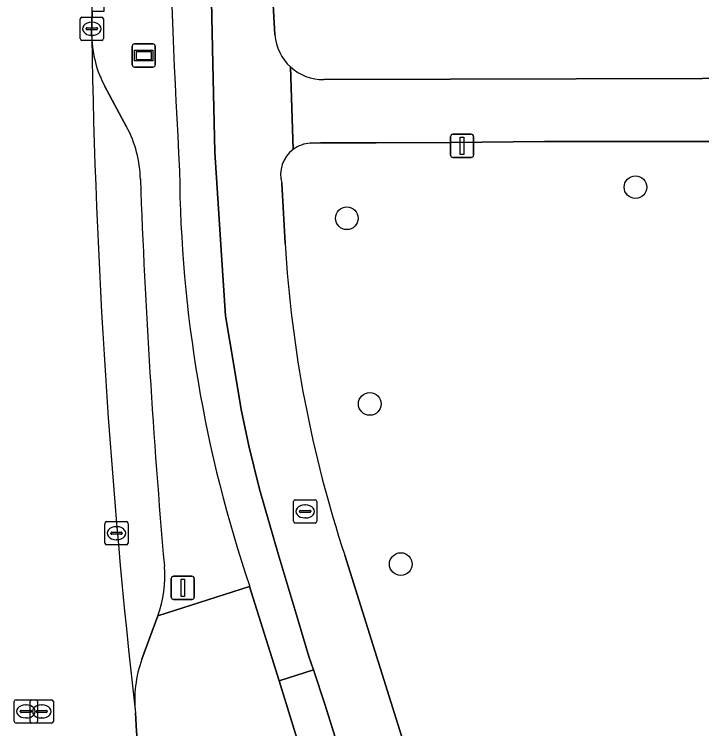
# Model space of a CAD drawing. Extents: x 160455 to 162082, y 388339 to 389736.
# Drawn here: x 161035.66 to 161065.27, y 388366.62 to 388397.4 of the extents above; entities that cross this region are included whole.
import ezdxf

# ---------------------------------------------------------------- set-up
doc = ezdxf.new("R2010")
doc.units = 0
for name, color, linetype in [('IMGEO_Boom', 7, 'Continuous'), ('IMGEO_Brandkraan', 7, 'Continuous'), ('IMGEO_Fietspad_gesloten', 7, 'Continuous'), ('IMGEO_Fietspad_open', 7, 'Continuous'), ('IMGEO_Groenvoorziening', 7, 'Continuous'), ('IMGEO_Informatiebord', 7, 'Continuous'), ('IMGEO_Kolk', 7, 'Continuous'), ('IMGEO_Lichtmast', 7, 'Continuous'), ('IMGEO_Parkeervlak_open', 7, 'Continuous'), ('IMGEO_Rijbaan_lokaal_gesloten', 7, 'Continuous'), ('IMGEO_Rioolput', 7, 'Continuous'), ('IMGEO_Verkeerseiland_groen', 7, 'Continuous'), ('IMGEO_Verkeerseiland_open', 7, 'Continuous'), ('IMGEO_Voetpad_open', 7, 'Continuous')]:
    doc.layers.add(name, color=color, linetype=linetype)

msp = doc.modelspace()

# ---------------------------------------------------------------- linework, layer by layer
at = {"layer": 'IMGEO_Boom'}
for centre in [(161062.413, 388389.951), (161049.985, 388388.613), (161050.971, 388380.613), (161052.307, 388373.712)]:
    msp.add_circle(centre, 0.489, dxfattribs=at)
at = {"layer": 'IMGEO_Brandkraan'}
for p, q in [((161047.688, 388375.557), (161047.688, 388376.409)), ((161047.763, 388376.483), (161048.615, 388376.483)), ((161048.176, 388376.263), (161048.201, 388376.263)), ((161048.689, 388376.409), (161048.689, 388375.557)), ((161047.947, 388375.977), (161047.947, 388375.989)), ((161048.385, 388375.94), (161047.987, 388375.94)), ((161047.99, 388376.026), (161048.388, 388376.026)), ((161048.431, 388375.989), (161048.431, 388375.977)), ((161048.199, 388375.703), (161048.174, 388375.703)), ((161048.615, 388375.483), (161047.763, 388375.483))]:
    msp.add_line(p, q, dxfattribs=at)
for points in [[(161047.688, 388375.557), (161047.688, 388376.409)], [(161047.763, 388376.483), (161048.615, 388376.483)], [(161048.689, 388376.409), (161048.689, 388375.557)], [(161048.615, 388375.483), (161047.763, 388375.483)]]:
    msp.add_lwpolyline(points, dxfattribs=at)
for centre, radius, start, end in [((161047.765, 388376.407), 0.0765, 91.552, 178.448), ((161047.765, 388376.407), 0.0765, 91.552, 178.448), ((161048.613, 388376.407), 0.0765, 1.552, 88.448), ((161048.613, 388376.407), 0.0765, 1.552, 88.448), ((161047.987, 388375.986), 0.0403, 85.8775, 175.7526), ((161047.984, 388375.976), 0.0366, 178.938, 274.7102), ((161048.388, 388375.983), 0.043, 264.8664, 352.4533), ((161048.392, 388375.988), 0.0386, 1.7309, 96.639), ((161047.765, 388375.559), 0.0765, 181.552, 268.448), ((161047.765, 388375.559), 0.0765, 181.552, 268.448), ((161048.613, 388375.559), 0.0765, 271.552, 358.448), ((161048.613, 388375.559), 0.0765, 271.552, 358.448)]:
    msp.add_arc(centre, radius, start, end, dxfattribs=at)
for centre, major_axis, ratio, start_param, end_param in [((161048.175, 388375.983), (-0.387, 0.002), 0.722429, 4.712389, 7.853982), ((161048.2, 388375.983), (-0.39, 0.002), 0.717154, 1.570796, 4.712389)]:
    msp.add_ellipse(centre, major_axis=major_axis, ratio=ratio, start_param=start_param, end_param=end_param, dxfattribs=at)
at = {"layer": 'IMGEO_Fietspad_gesloten'}
msp.add_lwpolyline([(161045.799, 388372.748), (161047.068, 388368.677), (161048.549, 388369.152), (161048.353, 388369.734), (161047.888, 388371.283), (161047.024, 388374.158), (161046.22, 388376.946), (161045.77, 388378.804), (161045.437, 388380.369), (161045.132, 388382.192), (161044.761, 388384.41), (161044.592, 388387.017), (161044.303, 388391.456), (161044.217, 388395.262), (161044.139, 388398.649), (161043.731, 388408.279), (161043.804, 388417.053), (161043.565, 388500), (161043.515, 388517.282), (161043.456, 388533.613), (161043.268, 388616.342)], dxfattribs=at)
for centre, radius, start, end in [((161586.901, 388419.907), 544.909, 180.55382, 183.07672), ((161100.184, 388391.134), 57.408, 180.47341, 198.67939)]:
    msp.add_arc(centre, radius, start, end, dxfattribs=at)
at = {"layer": 'IMGEO_Fietspad_open'}
msp.add_lwpolyline([(161051.029, 388361.449), (161050.366, 388363.516), (161049.829, 388365.153), (161049.057, 388367.639), (161048.549, 388369.152), (161047.068, 388368.677), (161048.656, 388363.519)], dxfattribs=at)
at = {"layer": 'IMGEO_Groenvoorziening'}
for points in [[(161089.818, 388397.941), (161074.337, 388397.933), (161066.477, 388397.903), (161046.811, 388397.829), (161046.885, 388396.513)], [(161048.995, 388394.587), (161087.029, 388394.688)], [(161088.491, 388391.986), (161086.711, 388391.986), (161083.304, 388391.934), (161082.144, 388391.888), (161079.764, 388391.934), (161075.809, 388391.934), (161071.715, 388391.934), (161066.843, 388391.916), (161062.779, 388391.916), (161058.501, 388391.916), (161054.443, 388391.879), (161051.251, 388391.859), (161048.849, 388391.859), (161048.409, 388391.85)], [(161047.178, 388390.122), (161047.328, 388387.528)], [(161049.894, 388374.099), (161053.325, 388363.159)]]:
    msp.add_lwpolyline(points, dxfattribs=at)
for centre, radius, start, end in [((161048.974, 388396.678), 2.095, 184.5301, 227.5322), ((161048.966, 388396.673), 2.087, 227.5814, 270.7827), ((161048.497, 388390.482), 1.371, 93.681, 126.6377), ((161048.498, 388390.485), 1.369, 126.7448, 195.3758), ((161099.863, 388390.607), 52.625, 183.3538, 198.2815)]:
    msp.add_arc(centre, radius, start, end, dxfattribs=at)
at = {"layer": 'IMGEO_Informatiebord'}
for p, q in [((161040.741, 388395.222), (161040.741, 388396.022)), ((161040.741, 388396.022), (161040.741, 388395.222)), ((161040.841, 388396.122), (161041.631, 388396.122)), ((161041.631, 388396.122), (161040.841, 388396.122)), ((161041.731, 388396.022), (161041.731, 388395.222)), ((161041.731, 388395.222), (161041.731, 388396.022)), ((161041.631, 388395.122), (161040.841, 388395.122)), ((161040.841, 388395.122), (161041.631, 388395.122))]:
    msp.add_line(p, q, dxfattribs=at)
for points in [[(161040.842, 388395.854), (161041.63, 388395.854), (161041.63, 388395.39), (161040.842, 388395.39), (161040.842, 388395.854)], [(161040.907, 388395.789), (161040.907, 388395.455), (161041.565, 388395.455), (161041.565, 388395.789), (161040.907, 388395.789)]]:
    msp.add_lwpolyline(points, dxfattribs=at)
for centre, start, end in [((161040.841, 388396.022), 90, 180), ((161040.841, 388396.022), 90, 180), ((161041.631, 388396.022), 0, 90), ((161041.631, 388396.022), 360, 90), ((161040.841, 388395.222), 180, 270), ((161040.841, 388395.222), 180, 270), ((161041.631, 388395.222), 270, 0), ((161041.631, 388395.222), 270, 0)]:
    msp.add_arc(centre, 0.1, start, end, dxfattribs=at)
at = {"layer": 'IMGEO_Kolk'}
for p, q in [((161038.501, 388396.351), (161038.501, 388397.203)), ((161038.576, 388397.277), (161039.428, 388397.277)), ((161039.502, 388397.203), (161039.502, 388396.351)), ((161038.989, 388397.057), (161039.014, 388397.057)), ((161038.76, 388396.771), (161038.76, 388396.783)), ((161039.198, 388396.734), (161038.8, 388396.734)), ((161038.803, 388396.82), (161039.201, 388396.82)), ((161039.244, 388396.783), (161039.244, 388396.771)), ((161039.428, 388396.277), (161038.576, 388396.277)), ((161039.012, 388396.497), (161038.987, 388396.497)), ((161039.562, 388374.617), (161039.562, 388375.469)), ((161039.637, 388375.543), (161040.489, 388375.543)), ((161040.05, 388375.323), (161040.075, 388375.323)), ((161040.563, 388375.469), (161040.563, 388374.617)), ((161039.821, 388375.037), (161039.821, 388375.049)), ((161040.259, 388375), (161039.861, 388375)), ((161039.864, 388375.086), (161040.262, 388375.086)), ((161040.305, 388375.049), (161040.305, 388375.037)), ((161040.073, 388374.763), (161040.048, 388374.763)), ((161040.489, 388374.543), (161039.637, 388374.543))]:
    msp.add_line(p, q, dxfattribs=at)
for points in [[(161038.501, 388396.351), (161038.501, 388397.203)], [(161038.576, 388397.277), (161039.428, 388397.277)], [(161039.502, 388397.203), (161039.502, 388396.351)], [(161039.428, 388396.277), (161038.576, 388396.277)], [(161039.562, 388374.617), (161039.562, 388375.469)], [(161039.637, 388375.543), (161040.489, 388375.543)], [(161040.563, 388375.469), (161040.563, 388374.617)], [(161040.489, 388374.543), (161039.637, 388374.543)]]:
    msp.add_lwpolyline(points, dxfattribs=at)
for centre, radius, start, end in [((161038.578, 388397.201), 0.0765, 91.552, 178.448), ((161038.578, 388397.201), 0.0765, 91.552, 178.448), ((161039.426, 388397.201), 0.0765, 1.552, 88.448), ((161039.426, 388397.201), 0.0765, 1.552, 88.448), ((161038.8, 388396.78), 0.0403, 85.8775, 175.7526), ((161038.797, 388396.77), 0.0366, 178.938, 274.7102), ((161039.201, 388396.777), 0.043, 264.8664, 352.4533), ((161039.205, 388396.782), 0.0386, 1.7309, 96.639), ((161038.578, 388396.353), 0.0765, 181.552, 268.448), ((161038.578, 388396.353), 0.0765, 181.552, 268.448), ((161039.426, 388396.353), 0.0765, 271.552, 358.448), ((161039.426, 388396.353), 0.0765, 271.552, 358.448), ((161039.639, 388375.467), 0.0765, 91.552, 178.448), ((161039.639, 388375.467), 0.0765, 91.552, 178.448), ((161040.487, 388375.467), 0.0765, 1.552, 88.448), ((161040.487, 388375.467), 0.0765, 1.552, 88.448), ((161039.861, 388375.046), 0.0403, 85.8775, 175.7526), ((161039.858, 388375.036), 0.0366, 178.938, 274.7102), ((161040.262, 388375.043), 0.043, 264.8664, 352.4533), ((161040.266, 388375.048), 0.0386, 1.7309, 96.639), ((161039.639, 388374.619), 0.0765, 181.552, 268.448), ((161039.639, 388374.619), 0.0765, 181.552, 268.448), ((161040.487, 388374.619), 0.0765, 271.552, 358.448), ((161040.487, 388374.619), 0.0765, 271.552, 358.448)]:
    msp.add_arc(centre, radius, start, end, dxfattribs=at)
for centre, major_axis, ratio, start_param, end_param in [((161038.988, 388396.777), (-0.387, 0.002), 0.722429, 4.712389, 7.853982), ((161039.013, 388396.777), (-0.39, 0.002), 0.717154, 1.570796, 4.712389), ((161040.049, 388375.043), (-0.387, 0.002), 0.722429, 4.712389, 7.853982), ((161040.074, 388375.043), (-0.39, 0.002), 0.717154, 1.570796, 4.712389)]:
    msp.add_ellipse(centre, major_axis=major_axis, ratio=ratio, start_param=start_param, end_param=end_param, dxfattribs=at)
at = {"layer": 'IMGEO_Lichtmast'}
for p, q in [((161054.551, 388392.23), (161055.341, 388392.23)), ((161055.341, 388392.23), (161054.551, 388392.23)), ((161054.451, 388391.33), (161054.451, 388392.13)), ((161054.451, 388392.13), (161054.451, 388391.33)), ((161055.441, 388392.13), (161055.441, 388391.33)), ((161055.441, 388391.33), (161055.441, 388392.13)), ((161055.341, 388391.23), (161054.551, 388391.23)), ((161054.551, 388391.23), (161055.341, 388391.23)), ((161042.523, 388373.188), (161043.313, 388373.188)), ((161043.313, 388373.188), (161042.523, 388373.188)), ((161042.423, 388372.288), (161042.423, 388373.088)), ((161042.423, 388373.088), (161042.423, 388372.288)), ((161043.413, 388373.088), (161043.413, 388372.288)), ((161043.413, 388372.288), (161043.413, 388373.088)), ((161043.313, 388372.188), (161042.523, 388372.188)), ((161042.523, 388372.188), (161043.313, 388372.188))]:
    msp.add_line(p, q, dxfattribs=at)
for points in [[(161054.871, 388392.105), (161055.021, 388392.105), (161055.021, 388391.355), (161054.871, 388391.355), (161054.871, 388392.105)], [(161042.843, 388373.063), (161042.993, 388373.063), (161042.993, 388372.313), (161042.843, 388372.313), (161042.843, 388373.063)]]:
    msp.add_lwpolyline(points, dxfattribs=at)
for centre, start, end in [((161054.551, 388392.13), 90, 180), ((161054.551, 388392.13), 90, 180), ((161055.341, 388392.13), 0, 90), ((161055.341, 388392.13), 360, 90), ((161054.551, 388391.33), 180, 270), ((161054.551, 388391.33), 180, 270), ((161055.341, 388391.33), 270, 0), ((161055.341, 388391.33), 270, 0), ((161042.523, 388373.088), 90, 180), ((161042.523, 388373.088), 90, 180), ((161043.313, 388373.088), 0, 90), ((161043.313, 388373.088), 360, 90), ((161042.523, 388372.288), 180, 270), ((161042.523, 388372.288), 180, 270), ((161043.313, 388372.288), 270, 0), ((161043.313, 388372.288), 270, 0)]:
    msp.add_arc(centre, 0.1, start, end, dxfattribs=at)
at = {"layer": 'IMGEO_Parkeervlak_open'}
for points in [[(161040.5, 388392.555), (161039.563, 388394.293)], [(161041.155, 388369.616), (161041.85, 388371.477)]]:
    msp.add_lwpolyline(points, dxfattribs=at)
for centre, radius, start, end in [((161342.546, 388401.395), 303.59, 180.9397, 186.44863), ((161043.873, 388396.579), 4.879, 181.9156, 207.9406), ((161036.065, 388390.179), 5.032, 1.262, 28.1753), ((161366.334, 388402.053), 325.452, 182.07128, 185.0125), ((161037.215, 388373.165), 4.933, 339.99, 5.2594), ((161046.16, 388367.84), 5.311, 160.4645, 185.8578)]:
    msp.add_arc(centre, radius, start, end, dxfattribs=at)
at = {"layer": 'IMGEO_Rijbaan_lokaal_gesloten'}
for points in [[(161038.997, 388396.416), (161038.994, 388396.581), (161039.023, 388397.524), (161038.989, 388403.09), (161039.039, 388403.519), (161038.999, 388418.131)], [(161041.903, 388359.478), (161041.801, 388359.818), (161041.264, 388363.025), (161040.921, 388366.501), (161040.877, 388367.298)]]:
    msp.add_lwpolyline(points, dxfattribs=at)
msp.add_arc((161342.546, 388401.395), 303.59, 180.9397, 186.44863, dxfattribs=at)
at = {"layer": 'IMGEO_Rioolput'}
for p, q in [((161035.663, 388366.94), (161035.663, 388367.792)), ((161035.738, 388367.866), (161036.59, 388367.866)), ((161036.151, 388367.646), (161036.176, 388367.646)), ((161036.344, 388366.937), (161036.344, 388367.789)), ((161036.419, 388367.863), (161037.271, 388367.863)), ((161036.664, 388367.792), (161036.664, 388366.94)), ((161036.832, 388367.643), (161036.857, 388367.643)), ((161037.345, 388367.789), (161037.345, 388366.937)), ((161035.922, 388367.36), (161035.922, 388367.372)), ((161036.36, 388367.323), (161035.962, 388367.323)), ((161035.965, 388367.409), (161036.363, 388367.409)), ((161036.406, 388367.372), (161036.406, 388367.36)), ((161036.603, 388367.357), (161036.603, 388367.369)), ((161037.041, 388367.32), (161036.643, 388367.32)), ((161036.646, 388367.406), (161037.044, 388367.406)), ((161037.087, 388367.369), (161037.087, 388367.357)), ((161036.174, 388367.086), (161036.149, 388367.086)), ((161036.855, 388367.083), (161036.83, 388367.083)), ((161036.59, 388366.866), (161035.738, 388366.866)), ((161037.271, 388366.863), (161036.419, 388366.863))]:
    msp.add_line(p, q, dxfattribs=at)
for points in [[(161035.663, 388366.94), (161035.663, 388367.792)], [(161035.738, 388367.866), (161036.59, 388367.866)], [(161036.344, 388366.937), (161036.344, 388367.789)], [(161036.419, 388367.863), (161037.271, 388367.863)], [(161036.664, 388367.792), (161036.664, 388366.94)], [(161037.345, 388367.789), (161037.345, 388366.937)], [(161036.59, 388366.866), (161035.738, 388366.866)], [(161037.271, 388366.863), (161036.419, 388366.863)]]:
    msp.add_lwpolyline(points, dxfattribs=at)
for centre, radius, start, end in [((161035.74, 388367.79), 0.0765, 91.552, 178.448), ((161035.74, 388367.79), 0.0765, 91.552, 178.448), ((161036.421, 388367.787), 0.0765, 91.552, 178.448), ((161036.421, 388367.787), 0.0765, 91.552, 178.448), ((161036.588, 388367.79), 0.0765, 1.552, 88.448), ((161036.588, 388367.79), 0.0765, 1.552, 88.448), ((161037.269, 388367.787), 0.0765, 1.552, 88.448), ((161037.269, 388367.787), 0.0765, 1.552, 88.448), ((161035.962, 388367.369), 0.0403, 85.8775, 175.7526), ((161035.959, 388367.359), 0.0366, 178.938, 274.7102), ((161036.363, 388367.366), 0.043, 264.8664, 352.4533), ((161036.367, 388367.371), 0.0386, 1.7309, 96.639), ((161036.643, 388367.366), 0.0403, 85.8775, 175.7526), ((161036.64, 388367.356), 0.0366, 178.938, 274.7102), ((161037.044, 388367.363), 0.043, 264.8664, 352.4533), ((161037.048, 388367.368), 0.0386, 1.7309, 96.639), ((161035.74, 388366.942), 0.0765, 181.552, 268.448), ((161035.74, 388366.942), 0.0765, 181.552, 268.448), ((161036.421, 388366.939), 0.0765, 181.552, 268.448), ((161036.421, 388366.939), 0.0765, 181.552, 268.448), ((161036.588, 388366.942), 0.0765, 271.552, 358.448), ((161036.588, 388366.942), 0.0765, 271.552, 358.448), ((161037.269, 388366.939), 0.0765, 271.552, 358.448), ((161037.269, 388366.939), 0.0765, 271.552, 358.448)]:
    msp.add_arc(centre, radius, start, end, dxfattribs=at)
for centre, major_axis, ratio, start_param, end_param in [((161036.15, 388367.366), (-0.387, 0.002), 0.722429, 4.712389, 7.853982), ((161036.175, 388367.366), (-0.39, 0.002), 0.717154, 1.570796, 4.712389), ((161036.831, 388367.363), (-0.387, 0.002), 0.722429, 4.712389, 7.853982), ((161036.856, 388367.363), (-0.39, 0.002), 0.717154, 1.570796, 4.712389)]:
    msp.add_ellipse(centre, major_axis=major_axis, ratio=ratio, start_param=start_param, end_param=end_param, dxfattribs=at)
at = {"layer": 'IMGEO_Verkeerseiland_groen'}
for points in [[(161047.068, 388368.677), (161045.799, 388372.748), (161041.85, 388371.477), (161041.155, 388369.616)], [(161048.656, 388363.519), (161047.068, 388368.677)], [(161040.877, 388367.298), (161040.921, 388366.501), (161041.264, 388363.025)]]:
    msp.add_lwpolyline(points, dxfattribs=at)
msp.add_arc((161046.16, 388367.84), 5.311, 160.4645, 185.8578, dxfattribs=at)
at = {"layer": 'IMGEO_Verkeerseiland_open'}
for points in [[(161039.039, 388403.519), (161039.49, 388403.521), (161039.522, 388397.526), (161039.023, 388397.524), (161038.994, 388396.581), (161038.997, 388396.416)], [(161039.563, 388394.293), (161040.5, 388392.555)], [(161041.85, 388371.477), (161045.799, 388372.748)]]:
    msp.add_lwpolyline(points, dxfattribs=at)
for centre, radius, start, end in [((161586.901, 388419.907), 544.909, 180.55382, 183.07672), ((161043.873, 388396.579), 4.879, 181.9156, 207.9406), ((161036.065, 388390.179), 5.032, 1.262, 28.1753), ((161100.184, 388391.134), 57.408, 180.47341, 198.67939), ((161366.334, 388402.053), 325.452, 182.07128, 185.0125), ((161037.215, 388373.165), 4.933, 339.99, 5.2594)]:
    msp.add_arc(centre, radius, start, end, dxfattribs=at)
at = {"layer": 'IMGEO_Voetpad_open'}
for points in [[(161043.565, 388500), (161043.804, 388417.053), (161043.731, 388408.279), (161044.139, 388398.649), (161044.217, 388395.262), (161044.303, 388391.456), (161044.592, 388387.017), (161044.761, 388384.41), (161045.132, 388382.192), (161045.437, 388380.369), (161045.77, 388378.804), (161046.22, 388376.946), (161047.024, 388374.158), (161047.888, 388371.283), (161048.353, 388369.734), (161048.549, 388369.152), (161049.057, 388367.639), (161049.829, 388365.153), (161050.366, 388363.516), (161051.029, 388361.449), (161054.998, 388362.025)], [(161046.885, 388396.513), (161046.811, 388397.829), (161046.762, 388399.503)], [(161048.409, 388391.85), (161048.849, 388391.859), (161051.251, 388391.859), (161054.443, 388391.879), (161058.501, 388391.916), (161062.779, 388391.916), (161066.843, 388391.916), (161071.715, 388391.934), (161075.809, 388391.934), (161079.764, 388391.934), (161082.144, 388391.888), (161083.304, 388391.934), (161086.711, 388391.986), (161088.491, 388391.986), (161088.765, 388395.783)], [(161047.679, 388391.582), (161047.559, 388395.133)], [(161047.559, 388395.133), (161047.679, 388391.582)], [(161087.029, 388394.688), (161048.995, 388394.587)], [(161047.328, 388387.528), (161047.178, 388390.122)], [(161053.325, 388363.159), (161049.894, 388374.099)]]:
    msp.add_lwpolyline(points, dxfattribs=at)
for centre, radius, start, end in [((161048.974, 388396.678), 2.095, 184.5301, 227.5322), ((161048.966, 388396.673), 2.087, 227.5814, 270.7827), ((161048.497, 388390.482), 1.371, 93.681, 126.6377), ((161048.498, 388390.485), 1.369, 126.7448, 195.3758), ((161099.863, 388390.607), 52.625, 183.3538, 198.2815)]:
    msp.add_arc(centre, radius, start, end, dxfattribs=at)

doc.saveas('drawing.dxf')
